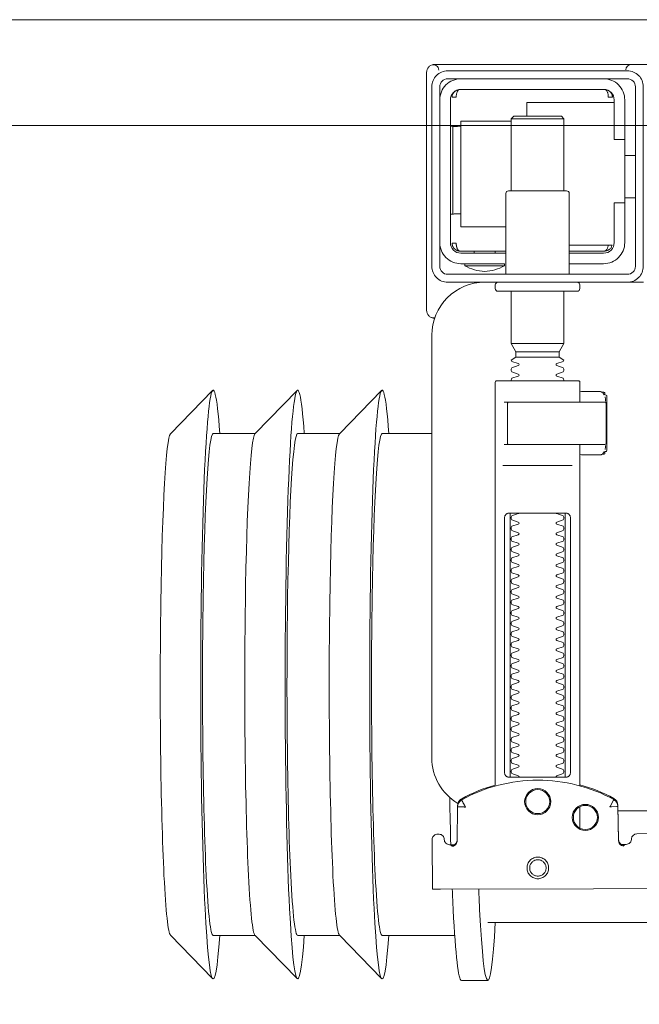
# Model space of a CAD drawing. Header units: millimetres. Extents: x 23192 to 177760, y -399809 to -79279.
# Tile 286 of 656: x 59548 to 59560, y -194577 to -194558. Entities that reach past the tile are written whole.
import ezdxf

# ---------------------------------------------------------------- set-up
doc = ezdxf.new("R2010")
doc.units = ezdxf.units.MM
doc.layers.get('0').update_dxf_attribs({"lineweight": 0})
doc.layers.add('!! 2 ZABUDOWA GK-MDF', color=54, linetype='Continuous', lineweight=13)
doc.layers.add('!!_@ wypos sanit nd', color=7, linetype='Continuous', lineweight=0, plot=False)

# ---------------------------------------------------------------- blocks, each defined once
blk = doc.blocks.new('A$Cff2eaf8b')
for points in [[(-0.24945, 0.09108), (-0.24147, 0.09927)], [(-0.24136, 0.09113), (-0.23342, 0.09113), (-0.22548, 0.09927)], [(-0.22538, 0.09113), (-0.21743, 0.09113), (-0.2095, 0.09927)], [(-0.18941, 0.09963), (-0.19441, 0.09963)], [(-0.19567, 0.09113), (-0.20939, 0.09113)], [(-0.18941, 0.08863), (-0.04454, 0.08863), (-0.04035, 0.08853), (-0.03617, 0.08824), (-0.032, 0.08775), (-0.02786, 0.08707), (-0.02376, 0.08619), (-0.0197, 0.08513), (-0.0157, 0.08388), (-0.01176, 0.08244), (-0.00789, 0.08082), (-0.0041, 0.07902), (-0.0004, 0.07705), (0.0032, 0.0749), (0.0067, 0.0726), (0.01009, 0.07012), (0.01337, 0.0675)], [(-0.19839, 0.08237), (-0.11148, 0.08219)], [(-0.19594, 0.07411), (-0.19609, 0.07411), (-0.19639, 0.07411), (-0.19593, 0.07402), (-0.19578, 0.07396), (-0.19564, 0.07387), (-0.19551, 0.07376), (-0.1954, 0.07363), (-0.19532, 0.07349), (-0.19526, 0.07333), (-0.19523, 0.07317)], [(-0.16479, 0.06647), (-0.16466, 0.07302), (-0.16465, 0.07318), (-0.16461, 0.07333), (-0.16454, 0.07348), (-0.16445, 0.07361), (-0.16435, 0.07373), (-0.16422, 0.07383), (-0.16409, 0.07391), (-0.16394, 0.07396), (-0.16349, 0.07404), (-0.1638, 0.07405), (-0.16395, 0.07405)], [(-0.172, 0.07079), (-0.172, 0.06674)], [(0.16493, 0.0675), (-0.16477, 0.0675)], [(-0.172, 0.06279), (-0.172, -0.00182)], [(-0.1852, 0.06018), (-0.1852, 0.01218)], [(-0.1748, 0.01218), (-0.1748, 0.06018)], [(-0.17342, 0.00218), (-0.18659, 0.00218)], [(-0.172, 0.00012), (-0.17167, 0.00018), (-0.1682, 0.00018), (-0.1681, 0.00018), (-0.16799, 0.00016), (-0.16789, 0.00007), (-0.16779, 0.00006), (-0.16762, 0.00005), (-0.16752, 0.00005), (-0.16741, 0.00003), (-0.1673, -0.00004), (-0.16725, -0.00018), (-0.16725, -0.00044), (-0.16711, -0.00046), (-0.16701, -0.0005), (-0.16693, -0.00056), (-0.16688, -0.0007), (-0.16688, -0.01094), (-0.16692, -0.01107), (-0.16701, -0.01115), (-0.16725, -0.0112), (-0.16725, -0.01147), (-0.16728, -0.01157), (-0.16735, -0.01164), (-0.16746, -0.01168), (-0.16762, -0.01169), (-0.16775, -0.0117), (-0.16789, -0.01172), (-0.16797, -0.01179), (-0.16807, -0.01182), (-0.1682, -0.01182), (-0.17167, -0.01182), (-0.172, -0.01177)], [(-0.16829, 0.00017), (-0.16772, 0.00003), (-0.16738, -0.00042)], [(-0.18633, -0.00182), (-0.17526, -0.00182), (-0.17367, -0.00182)], [(-0.16723, -0.00083), (-0.16714, -0.00136), (-0.16713, -0.00163)], [(-0.24945, -0.00383), (-0.24147, -0.01202)], [(-0.24136, -0.00387), (-0.23342, -0.00387), (-0.22548, -0.01202)], [(-0.22538, -0.00387), (-0.21743, -0.00387), (-0.2095, -0.01202)], [(-0.2, -0.00387), (-0.20939, -0.00387)], [(-0.18633, -0.00982), (-0.18551, -0.00982), (-0.18567, -0.00972), (-0.1857, -0.00962)], [(-0.16713, -0.01002), (-0.16714, -0.01028), (-0.16723, -0.01081)], [(-0.16738, -0.01122), (-0.16772, -0.01167), (-0.16829, -0.01182)], [(-0.1841, -0.0183), (-0.1759, -0.0183)], [(-0.1759, -0.01936), (-0.1841, -0.01936)], [(-0.175, -0.02092), (-0.185, -0.02092)], [(-0.20001, -0.0258), (-0.19988, -0.02576), (-0.19976, -0.02573), (-0.19963, -0.02571), (-0.19948, -0.02571)], [(-0.20099, -0.02721), (-0.20099, -0.0722)], [(-0.19478, -0.0384), (-0.186, -0.0384)], [(-0.192, -0.038), (-0.192, -0.0384)], [(-0.188, -0.038), (-0.188, -0.0384)], [(-0.16664, -0.0395), (-0.16666, -0.03934), (-0.16669, -0.03923), (-0.16672, -0.03912), (-0.16675, -0.03902), (-0.16679, -0.03892), (-0.16684, -0.03881), (-0.16689, -0.03872), (-0.16695, -0.03863), (-0.16702, -0.03855), (-0.1671, -0.03848), (-0.16718, -0.03843), (-0.16729, -0.0384), (-0.16718, -0.03841), (-0.16708, -0.03842), (-0.16696, -0.03845), (-0.16686, -0.03848), (-0.16677, -0.03851), (-0.16666, -0.03856), (-0.16657, -0.03861), (-0.16646, -0.03868), (-0.16636, -0.03876), (-0.16627, -0.03884), (-0.16618, -0.03894), (-0.1661, -0.03904), (-0.16603, -0.03915), (-0.16598, -0.03926), (-0.16593, -0.03938), (-0.16589, -0.0395), (-0.174, -0.0395)], [(-0.174, -0.0384), (-0.16722, -0.0384)], [(-0.185, -0.063), (-0.1945, -0.063), (-0.1945, -0.043), (-0.186, -0.043)], [(-0.19591, -0.04539), (-0.19602, -0.04539), (-0.19616, -0.04539), (-0.19632, -0.04539), (-0.1965, -0.04539)], [(-0.185, -0.0498), (-0.185, -0.06342), (-0.1845, -0.06392), (-0.1755, -0.06392), (-0.175, -0.06342), (-0.175, -0.0498)], [(-0.1615, -0.0485), (-0.1635, -0.0485)], [(-0.1615, -0.0565), (-0.1635, -0.0565)], [(-0.1965, -0.06201), (-0.19632, -0.06201), (-0.19616, -0.06201), (-0.19602, -0.06201), (-0.19591, -0.06201)], [(-0.175, -0.06342), (-0.185, -0.06342)], [(-0.182, -0.06392), (-0.182, -0.0665), (-0.1655, -0.0665)], [(-0.16636, -0.06865), (-0.16625, -0.06854), (-0.16619, -0.06847), (-0.16612, -0.06839), (-0.16606, -0.0683), (-0.16601, -0.0682), (-0.16596, -0.06811), (-0.16592, -0.06801), (-0.16589, -0.0679), (-0.16586, -0.0678), (-0.16584, -0.06769), (-0.16583, -0.06759), (-0.16583, -0.06749), (-0.16593, -0.0675), (-0.16607, -0.0675), (-0.1663, -0.0675), (-0.16641, -0.0675), (-0.16651, -0.0675), (-0.16661, -0.0675), (-0.16661, -0.0676), (-0.16662, -0.0677), (-0.16663, -0.0678), (-0.16664, -0.0679), (-0.16665, -0.068), (-0.16667, -0.06811), (-0.1667, -0.06821), (-0.16673, -0.06831), (-0.16676, -0.06841), (-0.1668, -0.06852), (-0.16685, -0.06862), (-0.1669, -0.06871), (-0.16697, -0.0688), (-0.16704, -0.06887), (-0.16712, -0.06893), (-0.16725, -0.069), (-0.19475, -0.069), (-0.19493, -0.0689), (-0.19501, -0.06882), (-0.19508, -0.06874), (-0.19513, -0.06865), (-0.19518, -0.06855), (-0.19522, -0.06846), (-0.19526, -0.06835), (-0.19529, -0.06825), (-0.19532, -0.06813), (-0.19534, -0.06803), (-0.19536, -0.06793), (-0.19537, -0.06783), (-0.19538, -0.06772), (-0.19539, -0.0676), (-0.19539, -0.0675), (-0.19617, -0.06751), (-0.19616, -0.06762), (-0.19615, -0.06772), (-0.19613, -0.06783), (-0.19611, -0.06793), (-0.19607, -0.06803), (-0.19603, -0.06813), (-0.19598, -0.06823), (-0.19593, -0.06832), (-0.19586, -0.06841), (-0.19579, -0.06849), (-0.19572, -0.06857), (-0.19563, -0.06865)]]:
    blk.add_lwpolyline(points)
for points in [[(-0.19989, 0.08236), (-0.19995, 0.07336, 0.009369), (-0.19994, 0.07293), (-0.19992, 0.07276), (-0.19986, 0.07259), (-0.19979, 0.07243), (-0.19968, 0.07229), (-0.19955, 0.07217), (-0.19941, 0.07208), (-0.19924, 0.07201), (-0.19908, 0.07197), (-0.19895, 0.07196), (-0.1988, 0.07196)], [(-0.16413, 0.07389), (-0.16324, 0.07389), (-0.16303, 0.07386), (-0.16283, 0.0738), (-0.16264, 0.07369), (-0.16249, 0.07354), (-0.16237, 0.07337), (-0.16228, 0.07317), (-0.16225, 0.07297, 0.002299), (-0.16224, 0.07285, 0.40455), (-0.16124, 0.07188), (-0.11145, 0.07178)], [(-0.19576, 0.07395), (-0.19665, 0.07395, 0.282591), (-0.19754, 0.0734), (-0.19758, 0.07331), (-0.19761, 0.0732), (-0.19763, 0.07311), (-0.19764, 0.07296, -0.415352), (-0.19865, 0.07196)], [(-0.19623, 0.07426), (-0.19588, 0.0742), (-0.19555, 0.07399), (-0.19533, 0.07367), (-0.19523, 0.07332), (-0.19513, 0.06676), (-0.19513, 0.0667, 0.265347), (-0.19435, 0.06544, 0.125711), (-0.17997, 0.06173, 0.125711), (-0.16558, 0.06538, 0.26954), (-0.1648, 0.06667), (-0.16467, 0.07322), (-0.16464, 0.07344), (-0.16456, 0.07365), (-0.16444, 0.07383), (-0.16428, 0.07399), (-0.1641, 0.0741), (-0.16389, 0.07417), (-0.16368, 0.0742)], [(-0.15993, -0.0325), (-0.17249, -0.0325, 0.405519), (-0.172, -0.032), (-0.172, -0.0313, 0.414214), (-0.1725, -0.0308), (-0.1875, -0.0308, 0.414214), (-0.188, -0.0313), (-0.188, -0.032, 0.405519), (-0.18751, -0.0325), (-0.19, -0.0325, -0.414214), (-0.2, -0.0225), (-0.2, 0.0575, -0.266001), (-0.19506, 0.06612)], [(-0.19513, 0.06651), (-0.19511, 0.06632), (-0.19509, 0.06622), (-0.19506, 0.06612), (-0.19503, 0.06602), (-0.19498, 0.06592), (-0.19493, 0.06582), (-0.19488, 0.06573), (-0.19482, 0.06564), (-0.19475, 0.06556), (-0.19468, 0.06548), (-0.1946, 0.06541), (-0.19452, 0.06535), (-0.19443, 0.06529), (-0.19434, 0.06524), (-0.19358, 0.06483), (-0.19281, 0.06445), (-0.19203, 0.0641), (-0.19125, 0.06376), (-0.19045, 0.06345), (-0.18964, 0.06316), (-0.18882, 0.06289), (-0.188, 0.06265), (-0.188, -0.01362, 0.414214), (-0.1878, -0.01382), (-0.17545, -0.01382), (-0.1722, -0.01382, 0.414214), (-0.172, -0.01362), (-0.172, -0.00982)], [(-0.172, 0.0626), (-0.17117, 0.06284), (-0.17034, 0.0631), (-0.16952, 0.06339), (-0.16872, 0.0637), (-0.16792, 0.06404), (-0.16713, 0.06439), (-0.16635, 0.06477), (-0.16558, 0.06518), (-0.16557, 0.06518, 0.269546), (-0.16479, 0.06647)], [(-0.18353, 0.01118, 0.182836), (-0.18364, 0.01127), (-0.18485, 0.01168, 0.050055), (-0.185, 0.01194), (-0.185, 0.01222, 0.050055), (-0.18485, 0.01248), (-0.18364, 0.01289, 0.719897), (-0.18364, 0.01327), (-0.18485, 0.01368, 0.050055), (-0.185, 0.01394), (-0.185, 0.01422, 0.050055), (-0.18485, 0.01448), (-0.18364, 0.01489, 0.719897), (-0.18364, 0.01527), (-0.18485, 0.01568, 0.050055), (-0.185, 0.01594), (-0.185, 0.01622, 0.050055), (-0.18485, 0.01648), (-0.18364, 0.01689, 0.719897), (-0.18364, 0.01727), (-0.18485, 0.01768, 0.050055), (-0.185, 0.01794), (-0.185, 0.01822, 0.050055), (-0.18485, 0.01848), (-0.18364, 0.01889, 0.719897), (-0.18364, 0.01927), (-0.18485, 0.01968, 0.050055), (-0.185, 0.01994), (-0.185, 0.02022, 0.050055), (-0.18485, 0.02048), (-0.18364, 0.02089, 0.719897), (-0.18364, 0.02127), (-0.18485, 0.02168, 0.050055), (-0.185, 0.02194), (-0.185, 0.02222, 0.050055), (-0.18485, 0.02248), (-0.18364, 0.02289, 0.719897), (-0.18364, 0.02327), (-0.18485, 0.02368, 0.050055), (-0.185, 0.02394), (-0.185, 0.02422, 0.050055), (-0.18485, 0.02448), (-0.18364, 0.02489, 0.719897), (-0.18364, 0.02527), (-0.18485, 0.02568, 0.050055), (-0.185, 0.02594), (-0.185, 0.02622, 0.050055), (-0.18485, 0.02648), (-0.18364, 0.02689, 0.719897), (-0.18364, 0.02727), (-0.18485, 0.02768, 0.050055), (-0.185, 0.02794), (-0.185, 0.02822, 0.050055), (-0.18485, 0.02848), (-0.18364, 0.02889, 0.719897), (-0.18364, 0.02927), (-0.18485, 0.02968, 0.050055), (-0.185, 0.02994), (-0.185, 0.03022, 0.050055), (-0.18485, 0.03048), (-0.18364, 0.03089, 0.719897), (-0.18364, 0.03127), (-0.18485, 0.03168, 0.050055), (-0.185, 0.03194), (-0.185, 0.03222, 0.050055), (-0.18485, 0.03248), (-0.18364, 0.03289, 0.719897), (-0.18364, 0.03327), (-0.18485, 0.03368, 0.050055), (-0.185, 0.03394), (-0.185, 0.03422, 0.050055), (-0.18485, 0.03448), (-0.18364, 0.03489, 0.719897), (-0.18364, 0.03527), (-0.18485, 0.03568, 0.050055), (-0.185, 0.03594), (-0.185, 0.03622, 0.050055), (-0.18485, 0.03648), (-0.18364, 0.03689, 0.719897), (-0.18364, 0.03727), (-0.18485, 0.03768, 0.050055), (-0.185, 0.03794), (-0.185, 0.03822, 0.050055), (-0.18485, 0.03848), (-0.18364, 0.03889, 0.719897), (-0.18364, 0.03927), (-0.18485, 0.03968, 0.050055), (-0.185, 0.03994), (-0.185, 0.04022, 0.050055), (-0.18485, 0.04048), (-0.18364, 0.04089, 0.719897), (-0.18364, 0.04127), (-0.18485, 0.04168, 0.050055), (-0.185, 0.04194), (-0.185, 0.04222, 0.050055), (-0.18485, 0.04248), (-0.18364, 0.04289, 0.719897), (-0.18364, 0.04327), (-0.18485, 0.04368, 0.050055), (-0.185, 0.04394), (-0.185, 0.04422, 0.050055), (-0.18485, 0.04448), (-0.18364, 0.04489, 0.719897), (-0.18364, 0.04527), (-0.18485, 0.04568, 0.050055), (-0.185, 0.04594), (-0.185, 0.04622, 0.050055), (-0.18485, 0.04648), (-0.18364, 0.04689, 0.719897), (-0.18364, 0.04727), (-0.18485, 0.04768, 0.050055), (-0.185, 0.04794), (-0.185, 0.04822, 0.050055), (-0.18485, 0.04848), (-0.18364, 0.04889, 0.719897), (-0.18364, 0.04927), (-0.18485, 0.04968, 0.050055), (-0.185, 0.04994), (-0.185, 0.05022, 0.050055), (-0.18485, 0.05048), (-0.18364, 0.05089, 0.719897), (-0.18364, 0.05127), (-0.18485, 0.05168, 0.050055), (-0.185, 0.05194), (-0.185, 0.05222, 0.050055), (-0.18485, 0.05248), (-0.18364, 0.05289, 0.719897), (-0.18364, 0.05327), (-0.18485, 0.05368, 0.050055), (-0.185, 0.05394), (-0.185, 0.05422, 0.050055), (-0.18485, 0.05448), (-0.18364, 0.05489, 0.719897), (-0.18364, 0.05527), (-0.18485, 0.05568, 0.050055), (-0.185, 0.05594), (-0.185, 0.05622, 0.050055), (-0.18485, 0.05648), (-0.18364, 0.05689, 0.719897), (-0.18364, 0.05727), (-0.18485, 0.05768, 0.050055), (-0.185, 0.05794), (-0.185, 0.05822, 0.050055), (-0.18485, 0.05848), (-0.18364, 0.05889, 0.719897), (-0.18364, 0.05927), (-0.18485, 0.05968, 0.050055), (-0.185, 0.05994), (-0.185, 0.06022, 0.050055), (-0.18485, 0.06048), (-0.18364, 0.06089, 0.474594), (-0.18353, 0.06118)], [(-0.17647, 0.06118, 0.474594), (-0.17636, 0.06089), (-0.17515, 0.06048, 0.050055), (-0.175, 0.06022), (-0.175, 0.05994, 0.050055), (-0.17515, 0.05968), (-0.17636, 0.05927, 0.719897), (-0.17636, 0.05889), (-0.17515, 0.05848, 0.050055), (-0.175, 0.05822), (-0.175, 0.05794, 0.050055), (-0.17515, 0.05768), (-0.17636, 0.05727, 0.719897), (-0.17636, 0.05689), (-0.17515, 0.05648, 0.050055), (-0.175, 0.05622), (-0.175, 0.05594, 0.050055), (-0.17515, 0.05568), (-0.17636, 0.05527, 0.719897), (-0.17636, 0.05489), (-0.17515, 0.05448, 0.050055), (-0.175, 0.05422), (-0.175, 0.05394, 0.050055), (-0.17515, 0.05368), (-0.17636, 0.05327, 0.719897), (-0.17636, 0.05289), (-0.17515, 0.05248, 0.050055), (-0.175, 0.05222), (-0.175, 0.05194, 0.050055), (-0.17515, 0.05168), (-0.17636, 0.05127, 0.719897), (-0.17636, 0.05089), (-0.17515, 0.05048, 0.050055), (-0.175, 0.05022), (-0.175, 0.04994, 0.050055), (-0.17515, 0.04968), (-0.17636, 0.04927, 0.719897), (-0.17636, 0.04889), (-0.17515, 0.04848, 0.050055), (-0.175, 0.04822), (-0.175, 0.04794, 0.050055), (-0.17515, 0.04768), (-0.17636, 0.04727, 0.719897), (-0.17636, 0.04689), (-0.17515, 0.04648, 0.050055), (-0.175, 0.04622), (-0.175, 0.04594, 0.050055), (-0.17515, 0.04568), (-0.17636, 0.04527, 0.719897), (-0.17636, 0.04489), (-0.17515, 0.04448, 0.050055), (-0.175, 0.04422), (-0.175, 0.04394, 0.050055), (-0.17515, 0.04368), (-0.17636, 0.04327, 0.719897), (-0.17636, 0.04289), (-0.17515, 0.04248, 0.050055), (-0.175, 0.04222), (-0.175, 0.04194, 0.050055), (-0.17515, 0.04168), (-0.17636, 0.04127, 0.719897), (-0.17636, 0.04089), (-0.17515, 0.04048, 0.050055), (-0.175, 0.04022), (-0.175, 0.03994, 0.050055), (-0.17515, 0.03968), (-0.17636, 0.03927, 0.719897), (-0.17636, 0.03889), (-0.17515, 0.03848, 0.050055), (-0.175, 0.03822), (-0.175, 0.03794, 0.050055), (-0.17515, 0.03768), (-0.17636, 0.03727, 0.719897), (-0.17636, 0.03689), (-0.17515, 0.03648, 0.050055), (-0.175, 0.03622), (-0.175, 0.03594, 0.050055), (-0.17515, 0.03568), (-0.17636, 0.03527, 0.719897), (-0.17636, 0.03489), (-0.17515, 0.03448, 0.050055), (-0.175, 0.03422), (-0.175, 0.03394, 0.050055), (-0.17515, 0.03368), (-0.17636, 0.03327, 0.719897), (-0.17636, 0.03289), (-0.17515, 0.03248, 0.050055), (-0.175, 0.03222), (-0.175, 0.03194, 0.050055), (-0.17515, 0.03168), (-0.17636, 0.03127, 0.719897), (-0.17636, 0.03089), (-0.17515, 0.03048, 0.050055), (-0.175, 0.03022), (-0.175, 0.02994, 0.050055), (-0.17515, 0.02968), (-0.17636, 0.02927, 0.719897), (-0.17636, 0.02889), (-0.17515, 0.02848, 0.050055), (-0.175, 0.02822), (-0.175, 0.02794, 0.050055), (-0.17515, 0.02768), (-0.17636, 0.02727, 0.719897), (-0.17636, 0.02689), (-0.17515, 0.02648, 0.050055), (-0.175, 0.02622), (-0.175, 0.02594, 0.050055), (-0.17515, 0.02568), (-0.17636, 0.02527, 0.719897), (-0.17636, 0.02489), (-0.17515, 0.02448, 0.050055), (-0.175, 0.02422), (-0.175, 0.02394, 0.050055), (-0.17515, 0.02368), (-0.17636, 0.02327, 0.719897), (-0.17636, 0.02289), (-0.17515, 0.02248, 0.050055), (-0.175, 0.02222), (-0.175, 0.02194, 0.050055), (-0.17515, 0.02168), (-0.17636, 0.02127, 0.719897), (-0.17636, 0.02089), (-0.17515, 0.02048, 0.050055), (-0.175, 0.02022), (-0.175, 0.01994, 0.050055), (-0.17515, 0.01968), (-0.17636, 0.01927, 0.719897), (-0.17636, 0.01889), (-0.17515, 0.01848, 0.050055), (-0.175, 0.01822), (-0.175, 0.01794, 0.050055), (-0.17515, 0.01768), (-0.17636, 0.01727, 0.719897), (-0.17636, 0.01689), (-0.17515, 0.01648, 0.050055), (-0.175, 0.01622), (-0.175, 0.01594, 0.050055), (-0.17515, 0.01568), (-0.17636, 0.01527, 0.719897), (-0.17636, 0.01489), (-0.17515, 0.01448, 0.050055), (-0.175, 0.01422), (-0.175, 0.01394, 0.050055), (-0.17515, 0.01368), (-0.17636, 0.01327, 0.719897), (-0.17636, 0.01289), (-0.17515, 0.01248, 0.050055), (-0.175, 0.01222), (-0.175, 0.01194, 0.050055), (-0.17515, 0.01168), (-0.17636, 0.01127, 0.182836), (-0.17647, 0.01118)], [(-0.1857, -0.00202), (-0.1857, -0.00962), (-0.1857, -0.00202), (-0.18567, -0.00192), (-0.18559, -0.00184), (-0.17696, -0.00182), (-0.16725, -0.00182, -0.414214), (-0.16705, -0.00202), (-0.16705, -0.00962, -0.414214), (-0.16725, -0.00982), (-0.18543, -0.00982), (-0.18553, -0.00978), (-0.1856, -0.00962)], [(-0.185, -0.01382), (-0.185, -0.01406, -0.050055), (-0.18485, -0.01432), (-0.18364, -0.01473, -0.719897), (-0.18364, -0.01511), (-0.18485, -0.01552, -0.050055), (-0.185, -0.01578), (-0.185, -0.01606, -0.050055), (-0.18485, -0.01632), (-0.18364, -0.01673, -0.719897), (-0.18364, -0.01711), (-0.18485, -0.01752, -0.050055), (-0.185, -0.01778), (-0.1841, -0.0183), (-0.1841, -0.01936), (-0.185, -0.02092), (-0.185, -0.0308)], [(-0.175, -0.01382), (-0.175, -0.01406, 0.050055), (-0.17515, -0.01432), (-0.17636, -0.01473, 0.719897), (-0.17636, -0.01511), (-0.17515, -0.01552, 0.050055), (-0.175, -0.01578), (-0.175, -0.01606, 0.050055), (-0.17515, -0.01632), (-0.17636, -0.01673, 0.719897), (-0.17636, -0.01711), (-0.17515, -0.01752, 0.050055), (-0.175, -0.01778), (-0.1759, -0.0183), (-0.1759, -0.01936), (-0.175, -0.02092), (-0.175, -0.0308)], [(-0.20011, -0.02584, 0.091301), (-0.20056, -0.02614, 0.198909), (-0.20099, -0.02721)], [(-0.19945, -0.02578, 0.170835), (-0.20011, -0.02584)], [(-0.18625, -0.03562, 0.119096), (-0.19, -0.03454, 0.119096), (-0.19375, -0.03562)], [(-0.186, -0.034), (-0.186, -0.0493, 0.414214), (-0.1855, -0.0498), (-0.1745, -0.0498, 0.414214), (-0.174, -0.0493), (-0.174, -0.034)], [(-0.1985, -0.04, -0.414214), (-0.1945, -0.036), (-0.18625, -0.036), (-0.18625, -0.03562), (-0.19375, -0.03562), (-0.19375, -0.036)], [(-0.174, -0.036), (-0.1675, -0.036, -0.414214), (-0.1635, -0.04), (-0.16353, -0.0395)], [(-0.186, -0.038), (-0.1945, -0.038, 0.414214), (-0.1965, -0.04), (-0.1965, -0.067, 0.414214), (-0.1945, -0.069), (-0.1675, -0.069, 0.414214), (-0.1655, -0.067), (-0.1655, -0.0595), (-0.1635, -0.0595), (-0.1635, -0.04)], [(-0.1635, -0.0475), (-0.1655, -0.0475), (-0.1655, -0.04, 0.414214), (-0.1675, -0.038), (-0.174, -0.038)], [(-0.1945, -0.06193), (-0.19515, -0.06194), (-0.19542, -0.06194), (-0.1956, -0.06194), (-0.19567, -0.06194, 0.116465), (-0.19589, -0.062), (-0.19601, -0.06205), (-0.19601, -0.04535), (-0.19589, -0.0454, 0.116465), (-0.19567, -0.04546), (-0.19542, -0.04546), (-0.19515, -0.04546), (-0.1945, -0.04547)], [(-0.1675, -0.071, 0.414214), (-0.1635, -0.067), (-0.1635, -0.0595)], [(-0.1985, -0.067, 0.414214), (-0.1945, -0.071)], [(-0.20099, -0.0722, 0.198909), (-0.20056, -0.07326, 0.091301), (-0.20011, -0.07356)], [(-0.16237, -0.07369), (-0.1625, -0.07369), (-0.16269, -0.07369), (-0.16294, -0.07369), (-0.16323, -0.07369), (-0.16357, -0.07369), (-0.16393, -0.07369), (-0.16428, -0.07369), (-0.19771, -0.07369), (-0.19841, -0.07369), (-0.19903, -0.07369), (-0.19948, -0.07369), (-0.19961, -0.07369), (-0.19973, -0.07367), (-0.19984, -0.07365), (-0.20003, -0.07359, 0.517033), (-0.1987, -0.07266)], [(-0.1633, -0.0727, 0.412536), (-0.1623, -0.0737), (-0.11251, -0.0737), (-0.11222, -0.07367), (-0.11194, -0.07358), (-0.11168, -0.07345), (-0.11145, -0.07326), (-0.11126, -0.07304), (-0.11112, -0.07278), (-0.11104, -0.0725)]]:
    blk.add_lwpolyline(points, format="xyb")
for points in [[(-0.17994, 0.08038), (-0.17974, 0.08037), (-0.17954, 0.08034), (-0.17935, 0.08029), (-0.17916, 0.08022), (-0.17897, 0.08013), (-0.1788, 0.08003), (-0.17864, 0.07991), (-0.17849, 0.07978), (-0.17836, 0.07963), (-0.17824, 0.07947), (-0.17814, 0.07929), (-0.17805, 0.07911), (-0.17798, 0.07892), (-0.17793, 0.07873), (-0.17791, 0.07853), (-0.1779, 0.07833), (-0.17791, 0.07813), (-0.17794, 0.07793), (-0.17799, 0.07773), (-0.17805, 0.07754), (-0.17814, 0.07736), (-0.17824, 0.07719), (-0.17836, 0.07703), (-0.1785, 0.07688), (-0.17865, 0.07675), (-0.17881, 0.07663), (-0.17898, 0.07652), (-0.17916, 0.07644), (-0.17935, 0.07637), (-0.17955, 0.07632), (-0.17975, 0.07629), (-0.17995, 0.07628), (-0.18015, 0.07629), (-0.18035, 0.07632), (-0.18054, 0.07637), (-0.18073, 0.07644), (-0.18091, 0.07653), (-0.18109, 0.07663), (-0.18125, 0.07675), (-0.18139, 0.07689), (-0.18153, 0.07704), (-0.18165, 0.0772), (-0.18175, 0.07737), (-0.18184, 0.07755), (-0.1819, 0.07774), (-0.18195, 0.07794), (-0.18198, 0.07813), (-0.18199, 0.07834), (-0.18198, 0.07854), (-0.18195, 0.07873), (-0.1819, 0.07893), (-0.18183, 0.07912), (-0.18175, 0.0793), (-0.18164, 0.07947), (-0.18152, 0.07963), (-0.18139, 0.07978), (-0.18124, 0.07992), (-0.18108, 0.08004), (-0.18091, 0.08014), (-0.18072, 0.08022), (-0.18053, 0.08029), (-0.18034, 0.08034), (-0.18014, 0.08037)], [(-0.17994, 0.07987), (-0.17979, 0.07987), (-0.17964, 0.07984), (-0.17949, 0.07981), (-0.17935, 0.07976), (-0.17921, 0.07969), (-0.17908, 0.07961), (-0.17896, 0.07952), (-0.17885, 0.07942), (-0.17874, 0.07931), (-0.17865, 0.07918), (-0.17858, 0.07905), (-0.17851, 0.07892), (-0.17846, 0.07877), (-0.17842, 0.07862), (-0.1784, 0.07847), (-0.17839, 0.07832), (-0.1784, 0.07817), (-0.17842, 0.07802), (-0.17846, 0.07787), (-0.17851, 0.07773), (-0.17858, 0.07759), (-0.17866, 0.07746), (-0.17875, 0.07734), (-0.17885, 0.07723), (-0.17896, 0.07712), (-0.17909, 0.07703), (-0.17922, 0.07696), (-0.17935, 0.07689), (-0.1795, 0.07684), (-0.17964, 0.0768), (-0.1798, 0.07678), (-0.17995, 0.07677), (-0.1801, 0.07678), (-0.18025, 0.07681), (-0.1804, 0.07684), (-0.18054, 0.07689), (-0.18068, 0.07696), (-0.18081, 0.07704), (-0.18093, 0.07713), (-0.18104, 0.07723), (-0.18114, 0.07734), (-0.18123, 0.07747), (-0.18131, 0.0776), (-0.18138, 0.07773), (-0.18143, 0.07788), (-0.18146, 0.07803), (-0.18149, 0.07818), (-0.18149, 0.07833), (-0.18149, 0.07848), (-0.18146, 0.07863), (-0.18143, 0.07878), (-0.18137, 0.07892), (-0.18131, 0.07906), (-0.18123, 0.07919), (-0.18114, 0.07931), (-0.18104, 0.07942), (-0.18092, 0.07952), (-0.1808, 0.07962), (-0.18067, 0.07969), (-0.18053, 0.07976), (-0.18039, 0.07981), (-0.18024, 0.07985), (-0.18009, 0.07987)], [(-0.17471, 0.06118), (-0.17462, 0.06118), (-0.17454, 0.06117), (-0.17445, 0.06115), (-0.17437, 0.06113), (-0.17428, 0.06109), (-0.1742, 0.06105), (-0.17413, 0.061), (-0.17406, 0.06095), (-0.174, 0.06088), (-0.17394, 0.06081), (-0.17389, 0.06072), (-0.17384, 0.06062), (-0.17381, 0.06052), (-0.17378, 0.06041), (-0.17376, 0.06029), (-0.17376, 0.06018), (-0.17376, 0.01218), (-0.17376, 0.01206), (-0.17378, 0.01195), (-0.17381, 0.01184), (-0.17384, 0.01173), (-0.17389, 0.01164), (-0.17394, 0.01155), (-0.174, 0.01148), (-0.17406, 0.01141), (-0.17413, 0.01135), (-0.1742, 0.01131), (-0.17428, 0.01126), (-0.17437, 0.01123), (-0.17445, 0.01121), (-0.17454, 0.01119), (-0.17462, 0.01118), (-0.17471, 0.01118), (-0.18529, 0.01118), (-0.18538, 0.01118), (-0.18547, 0.01119), (-0.18555, 0.01121), (-0.18564, 0.01123), (-0.18572, 0.01126), (-0.1858, 0.01131), (-0.18587, 0.01135), (-0.18594, 0.01141), (-0.18601, 0.01148), (-0.18606, 0.01155), (-0.18612, 0.01164), (-0.18616, 0.01173), (-0.1862, 0.01184), (-0.18623, 0.01195), (-0.18624, 0.01206), (-0.18625, 0.01218), (-0.18625, 0.06018), (-0.18624, 0.06029), (-0.18623, 0.06041), (-0.1862, 0.06052), (-0.18616, 0.06062), (-0.18612, 0.06072), (-0.18606, 0.06081), (-0.18601, 0.06088), (-0.18594, 0.06095), (-0.18587, 0.061), (-0.1858, 0.06105), (-0.18572, 0.06109), (-0.18564, 0.06113), (-0.18555, 0.06115), (-0.18547, 0.06117), (-0.18538, 0.06118), (-0.18529, 0.06118)], [(-0.19467, -0.0384), (-0.19467, -0.0384), (-0.19467, -0.0384), (-0.19466, -0.0384), (-0.19466, -0.0384), (-0.19466, -0.0384), (-0.19466, -0.0384), (-0.19466, -0.0384), (-0.19466, -0.0384), (-0.19466, -0.0384), (-0.19466, -0.0384), (-0.19466, -0.0384), (-0.19466, -0.0384), (-0.19466, -0.0384), (-0.19466, -0.0384), (-0.19467, -0.0384), (-0.19467, -0.0384), (-0.19467, -0.0384), (-0.19467, -0.0384), (-0.19467, -0.0384), (-0.19468, -0.0384), (-0.19468, -0.0384), (-0.19468, -0.0384), (-0.19469, -0.0384), (-0.1947, -0.0384), (-0.19471, -0.0384), (-0.19471, -0.0384), (-0.19471, -0.0384), (-0.19471, -0.0384), (-0.19472, -0.0384), (-0.19472, -0.0384), (-0.19472, -0.0384), (-0.19472, -0.03841), (-0.19473, -0.03841), (-0.19473, -0.03841), (-0.19473, -0.03841), (-0.19473, -0.03841), (-0.19473, -0.03841), (-0.19474, -0.03841), (-0.19474, -0.03841), (-0.19474, -0.03841), (-0.19474, -0.03841), (-0.19474, -0.03841), (-0.19474, -0.03841), (-0.19475, -0.03841), (-0.19475, -0.03841), (-0.19475, -0.03841), (-0.19475, -0.03841), (-0.19476, -0.03841), (-0.19476, -0.03841), (-0.19476, -0.03841), (-0.19476, -0.03841), (-0.19477, -0.03842), (-0.19477, -0.03842), (-0.19477, -0.03842), (-0.19478, -0.03842), (-0.19479, -0.03842), (-0.19479, -0.03842), (-0.1948, -0.03843), (-0.19481, -0.03843), (-0.19481, -0.03843), (-0.19482, -0.03844), (-0.19483, -0.03844), (-0.19484, -0.03844), (-0.19484, -0.03845), (-0.19485, -0.03845), (-0.19486, -0.03845), (-0.19486, -0.03846), (-0.19487, -0.03846), (-0.19488, -0.03847), (-0.19489, -0.03847), (-0.19489, -0.03848), (-0.1949, -0.03848), (-0.19491, -0.03849), (-0.19491, -0.03849), (-0.19492, -0.0385), (-0.19493, -0.0385), (-0.19493, -0.03851), (-0.19494, -0.03851), (-0.19495, -0.03852), (-0.19495, -0.03852), (-0.19496, -0.03853), (-0.19497, -0.03854), (-0.19497, -0.03854), (-0.19498, -0.03855), (-0.19499, -0.03856), (-0.19499, -0.03856), (-0.195, -0.03857), (-0.19501, -0.03858), (-0.19501, -0.03859), (-0.19502, -0.03859), (-0.19503, -0.0386), (-0.19503, -0.03861), (-0.19504, -0.03862), (-0.19505, -0.03862), (-0.19505, -0.03863), (-0.19506, -0.03864), (-0.19507, -0.03865), (-0.19507, -0.03866), (-0.19508, -0.03867), (-0.19508, -0.03868), (-0.19509, -0.03869), (-0.1951, -0.03869), (-0.1951, -0.0387), (-0.19511, -0.03871), (-0.19511, -0.03872), (-0.19512, -0.03873), (-0.19512, -0.03874), (-0.19513, -0.03875), (-0.19514, -0.03876), (-0.19514, -0.03877), (-0.19515, -0.03878), (-0.19515, -0.03879), (-0.19516, -0.0388), (-0.19516, -0.03881), (-0.19517, -0.03882), (-0.19517, -0.03884), (-0.19518, -0.03885), (-0.19518, -0.03886), (-0.19519, -0.03887), (-0.1952, -0.03888), (-0.1952, -0.03889), (-0.19521, -0.0389), (-0.19521, -0.03891), (-0.19521, -0.03893), (-0.19522, -0.03894), (-0.19522, -0.03895), (-0.19523, -0.03896), (-0.19523, -0.03897), (-0.19524, -0.03899), (-0.19524, -0.039), (-0.19525, -0.03901), (-0.19525, -0.03902), (-0.19526, -0.03905), (-0.19527, -0.03907), (-0.19528, -0.0391), (-0.19528, -0.03912), (-0.19529, -0.03915), (-0.1953, -0.03918), (-0.19531, -0.0392), (-0.19531, -0.03923), (-0.19532, -0.03926), (-0.19532, -0.03928), (-0.19533, -0.03931), (-0.19533, -0.03933), (-0.19534, -0.03936), (-0.19534, -0.03939), (-0.19535, -0.03941), (-0.19535, -0.03944), (-0.19536, -0.03947), (-0.19536, -0.03949), (-0.19536, -0.03952), (-0.19537, -0.03955), (-0.19537, -0.03957), (-0.19537, -0.0396), (-0.19537, -0.03961), (-0.19537, -0.03962), (-0.19538, -0.03963), (-0.19538, -0.03963), (-0.19538, -0.03964), (-0.19538, -0.03965), (-0.19538, -0.03965), (-0.19538, -0.03966), (-0.19538, -0.03966), (-0.19538, -0.03967), (-0.19538, -0.03967), (-0.19538, -0.03968), (-0.19538, -0.03969), (-0.19538, -0.03969), (-0.19538, -0.0397), (-0.19538, -0.0397), (-0.19538, -0.0397), (-0.19538, -0.03971), (-0.19538, -0.03971), (-0.19538, -0.03972), (-0.19538, -0.03972), (-0.19538, -0.03972), (-0.19538, -0.03973), (-0.19538, -0.03973), (-0.19538, -0.03973), (-0.19538, -0.03974), (-0.19538, -0.03974), (-0.19538, -0.03974), (-0.19538, -0.03974), (-0.19538, -0.03975), (-0.19538, -0.03975), (-0.19538, -0.03975), (-0.19538, -0.03976), (-0.19538, -0.03976), (-0.19538, -0.03977), (-0.19538, -0.03977), (-0.19539, -0.03978), (-0.19539, -0.03978), (-0.19539, -0.03979), (-0.19539, -0.03979), (-0.19539, -0.03979), (-0.19539, -0.0398), (-0.19539, -0.0398), (-0.19539, -0.03981), (-0.19539, -0.03981), (-0.19539, -0.03982), (-0.19538, -0.03982), (-0.19538, -0.03983), (-0.19538, -0.03983), (-0.19538, -0.03984), (-0.19538, -0.03984), (-0.19538, -0.03984), (-0.19538, -0.03985), (-0.19538, -0.03986), (-0.19538, -0.03986), (-0.19538, -0.03987), (-0.19538, -0.03987), (-0.19538, -0.03987), (-0.19538, -0.03988), (-0.19538, -0.03988), (-0.19538, -0.03989), (-0.19538, -0.03989), (-0.19538, -0.03989), (-0.19538, -0.03989), (-0.19538, -0.0399), (-0.19538, -0.0399), (-0.19539, -0.0399), (-0.19539, -0.0399), (-0.19539, -0.0399), (-0.19539, -0.0399), (-0.19539, -0.0399), (-0.19539, -0.03991), (-0.1954, -0.03991), (-0.1954, -0.03991), (-0.1954, -0.03991), (-0.1954, -0.03991), (-0.1954, -0.03991), (-0.19541, -0.03991), (-0.19541, -0.03991), (-0.19542, -0.03991), (-0.19542, -0.03991), (-0.19543, -0.0399), (-0.19544, -0.0399), (-0.19545, -0.0399), (-0.19545, -0.0399), (-0.19546, -0.0399), (-0.19546, -0.0399), (-0.19547, -0.0399), (-0.19547, -0.0399), (-0.19548, -0.0399), (-0.19549, -0.0399), (-0.1955, -0.0399), (-0.1955, -0.0399), (-0.19551, -0.0399), (-0.19552, -0.0399), (-0.19553, -0.0399), (-0.19554, -0.0399), (-0.19555, -0.0399), (-0.19556, -0.0399), (-0.19557, -0.0399), (-0.19558, -0.0399), (-0.19559, -0.0399), (-0.19561, -0.0399), (-0.19564, -0.0399), (-0.19566, -0.0399), (-0.19568, -0.0399), (-0.1957, -0.0399), (-0.19574, -0.0399), (-0.19576, -0.0399), (-0.19578, -0.0399), (-0.19595, -0.0399), (-0.19596, -0.0399), (-0.19598, -0.0399), (-0.19599, -0.0399), (-0.19601, -0.0399), (-0.19602, -0.0399), (-0.19603, -0.0399), (-0.19604, -0.0399), (-0.19605, -0.0399), (-0.19606, -0.0399), (-0.19607, -0.0399), (-0.19608, -0.0399), (-0.19609, -0.0399), (-0.1961, -0.0399), (-0.19611, -0.0399), (-0.19612, -0.0399), (-0.19613, -0.03989), (-0.19614, -0.03989), (-0.19614, -0.03989), (-0.19615, -0.03989), (-0.19615, -0.03989), (-0.19615, -0.03989), (-0.19615, -0.03989), (-0.19616, -0.03989), (-0.19616, -0.03989), (-0.19616, -0.03989), (-0.19616, -0.0399), (-0.19616, -0.0399), (-0.19616, -0.0399), (-0.19616, -0.0399), (-0.19616, -0.0399), (-0.19617, -0.0399), (-0.19617, -0.03991), (-0.19617, -0.03991), (-0.19617, -0.03991), (-0.19617, -0.03991), (-0.19617, -0.03991), (-0.19617, -0.03991), (-0.19617, -0.03991), (-0.19617, -0.03991), (-0.19617, -0.03991), (-0.19617, -0.03991), (-0.19617, -0.0399), (-0.19617, -0.0399), (-0.19617, -0.0399), (-0.19617, -0.03989), (-0.19617, -0.03989), (-0.19617, -0.03989), (-0.19617, -0.03988), (-0.19617, -0.03987), (-0.19617, -0.03986), (-0.19617, -0.03985), (-0.19617, -0.03984), (-0.19617, -0.03984), (-0.19617, -0.03984), (-0.19617, -0.03983), (-0.19617, -0.03983), (-0.19617, -0.03982), (-0.19617, -0.03982), (-0.19617, -0.03981), (-0.19616, -0.0398), (-0.19616, -0.03979), (-0.19616, -0.03979), (-0.19616, -0.03978), (-0.19616, -0.03978), (-0.19616, -0.03977), (-0.19616, -0.03977), (-0.19616, -0.03977), (-0.19616, -0.03976), (-0.19616, -0.03976), (-0.19616, -0.03975), (-0.19616, -0.03975), (-0.19616, -0.03974), (-0.19616, -0.03974), (-0.19616, -0.03973), (-0.19616, -0.03973), (-0.19616, -0.03972), (-0.19616, -0.03972), (-0.19616, -0.03972), (-0.19616, -0.03972), (-0.19616, -0.03971), (-0.19616, -0.03971), (-0.19616, -0.0397), (-0.19615, -0.0397), (-0.19615, -0.0397), (-0.19615, -0.03969), (-0.19615, -0.03969), (-0.19615, -0.03968), (-0.19615, -0.03967), (-0.19615, -0.03967), (-0.19615, -0.03966), (-0.19615, -0.03966), (-0.19615, -0.03965), (-0.19615, -0.03964), (-0.19614, -0.03964), (-0.19614, -0.03963), (-0.19614, -0.03962), (-0.19614, -0.03962), (-0.19614, -0.03961), (-0.19614, -0.0396), (-0.19614, -0.03959), (-0.19613, -0.03958), (-0.19613, -0.03958), (-0.19613, -0.03957), (-0.19613, -0.03955), (-0.19612, -0.03954), (-0.19612, -0.03952), (-0.19611, -0.0395), (-0.19611, -0.03949), (-0.1961, -0.03947), (-0.1961, -0.03945), (-0.19609, -0.03944), (-0.19609, -0.03942), (-0.19608, -0.03941), (-0.19608, -0.03939), (-0.19607, -0.03937), (-0.19607, -0.03936), (-0.19606, -0.03934), (-0.19605, -0.03933), (-0.19605, -0.03931), (-0.19604, -0.0393), (-0.19603, -0.03928), (-0.19603, -0.03927), (-0.19602, -0.03925), (-0.19601, -0.03923), (-0.196, -0.03922), (-0.196, -0.0392), (-0.19599, -0.03919), (-0.19598, -0.03918), (-0.19597, -0.03916), (-0.19596, -0.03915), (-0.19596, -0.03913), (-0.19595, -0.03912), (-0.19594, -0.0391), (-0.19593, -0.03909), (-0.19592, -0.03907), (-0.19591, -0.03906), (-0.1959, -0.03905), (-0.19589, -0.03903), (-0.19588, -0.03902), (-0.19587, -0.03901), (-0.19586, -0.03899), (-0.19585, -0.03898), (-0.19584, -0.03897), (-0.19583, -0.03895), (-0.19582, -0.03894), (-0.19581, -0.03893), (-0.1958, -0.03891), (-0.19579, -0.0389), (-0.19577, -0.03889), (-0.19576, -0.03888), (-0.19575, -0.03886), (-0.19574, -0.03885), (-0.19573, -0.03884), (-0.19572, -0.03883), (-0.1957, -0.03882), (-0.19569, -0.0388), (-0.19568, -0.03879), (-0.19567, -0.03878), (-0.19565, -0.03877), (-0.19564, -0.03876), (-0.19563, -0.03875), (-0.19562, -0.03874), (-0.1956, -0.03873), (-0.19559, -0.03872), (-0.19558, -0.03871), (-0.19556, -0.0387), (-0.19555, -0.03869), (-0.19554, -0.03868), (-0.19552, -0.03867), (-0.19551, -0.03866), (-0.19549, -0.03865), (-0.19548, -0.03864), (-0.19547, -0.03863), (-0.19545, -0.03862), (-0.19544, -0.03861), (-0.19542, -0.0386), (-0.19541, -0.0386), (-0.19539, -0.03859), (-0.19538, -0.03858), (-0.19536, -0.03857), (-0.19535, -0.03856), (-0.19533, -0.03856), (-0.19532, -0.03855), (-0.1953, -0.03854), (-0.19529, -0.03853), (-0.19527, -0.03853), (-0.19526, -0.03852), (-0.19524, -0.03851), (-0.19522, -0.03851), (-0.19521, -0.0385), (-0.19519, -0.0385), (-0.19518, -0.03849), (-0.19516, -0.03848), (-0.19515, -0.03848), (-0.19513, -0.03847), (-0.19511, -0.03847), (-0.1951, -0.03846), (-0.19508, -0.03846), (-0.19506, -0.03845), (-0.19505, -0.03845), (-0.19503, -0.03845), (-0.19502, -0.03844), (-0.195, -0.03844), (-0.19498, -0.03843), (-0.19497, -0.03843), (-0.19495, -0.03843), (-0.19493, -0.03842), (-0.19492, -0.03842), (-0.19491, -0.03842), (-0.1949, -0.03842), (-0.19489, -0.03842), (-0.19488, -0.03842), (-0.19487, -0.03841), (-0.19486, -0.03841), (-0.19485, -0.03841), (-0.19484, -0.03841), (-0.19483, -0.03841), (-0.19481, -0.03841), (-0.1948, -0.03841), (-0.19479, -0.03841), (-0.19479, -0.03841), (-0.19478, -0.03841), (-0.19478, -0.0384), (-0.19477, -0.0384), (-0.19477, -0.0384), (-0.19476, -0.0384), (-0.19475, -0.0384), (-0.19474, -0.0384), (-0.19474, -0.0384), (-0.19473, -0.0384), (-0.19473, -0.0384), (-0.19471, -0.0384), (-0.19471, -0.0384), (-0.1947, -0.0384), (-0.1947, -0.0384), (-0.19469, -0.0384), (-0.19469, -0.0384), (-0.19469, -0.0384), (-0.19469, -0.0384), (-0.19468, -0.0384), (-0.19468, -0.0384), (-0.19468, -0.0384), (-0.19468, -0.0384), (-0.19467, -0.0384), (-0.19467, -0.0384), (-0.19467, -0.0384)]]:
    blk.add_lwpolyline(points, close=True)
for points in [[(-0.19436, 0.06548), (-0.19435, 0.06548), (-0.19435, 0.06548), (-0.19435, 0.06548), (-0.19435, 0.06548), (-0.19435, 0.06548), (-0.19435, 0.06548), (-0.19435, 0.06548), (-0.19435, 0.06548), (-0.19435, 0.06548), (-0.19435, 0.06548), (-0.19435, 0.06548), (-0.19435, 0.06548), (-0.19435, 0.06548), (-0.19435, 0.06548), (-0.19435, 0.06548), (-0.19435, 0.06548), (-0.19435, 0.06548), (-0.19435, 0.06548), (-0.19435, 0.06549), (-0.19435, 0.06549), (-0.19435, 0.06549), (-0.19435, 0.06549), (-0.19435, 0.06549), (-0.19435, 0.06549), (-0.19435, 0.0655), (-0.19435, 0.0655), (-0.19434, 0.0655), (-0.19434, 0.06551), (-0.19434, 0.06551), (-0.19434, 0.06552), (-0.19433, 0.06552), (-0.19433, 0.06553), (-0.19433, 0.06553), (-0.19433, 0.06554), (-0.19432, 0.06554), (-0.19432, 0.06555), (-0.19432, 0.06555), (-0.19432, 0.06556), (-0.19431, 0.06556), (-0.19431, 0.06557), (-0.19431, 0.06558), (-0.1943, 0.06558), (-0.1943, 0.06559), (-0.19429, 0.0656), (-0.19429, 0.06561), (-0.19429, 0.06561), (-0.19428, 0.06562), (-0.19428, 0.06563), (-0.19427, 0.06564), (-0.19427, 0.06565), (-0.19426, 0.06566), (-0.19426, 0.06566), (-0.19425, 0.06567), (-0.19425, 0.06568), (-0.19424, 0.06569), (-0.19424, 0.0657), (-0.19423, 0.06571), (-0.19423, 0.06572), (-0.19422, 0.06573), (-0.19422, 0.06574), (-0.19421, 0.06575), (-0.1942, 0.06576), (-0.1942, 0.06578), (-0.19419, 0.06579), (-0.19419, 0.0658), (-0.19418, 0.06581), (-0.19417, 0.06582), (-0.19417, 0.06583), (-0.19416, 0.06585), (-0.19415, 0.06586), (-0.19414, 0.06588), (-0.19413, 0.06591), (-0.19411, 0.06594), (-0.1941, 0.06596), (-0.19408, 0.06599), (-0.19407, 0.06602), (-0.19405, 0.06605), (-0.19395, 0.06623), (-0.19393, 0.06626), (-0.1939, 0.06633), (-0.19388, 0.06636), (-0.19386, 0.0664), (-0.19384, 0.06643), (-0.19382, 0.06646), (-0.1938, 0.0665), (-0.19378, 0.06653), (-0.19377, 0.06657), (-0.19376, 0.06659), (-0.19375, 0.0666), (-0.19375, 0.0666), (-0.19374, 0.06662), (-0.19373, 0.06663), (-0.19372, 0.06664), (-0.19372, 0.06665), (-0.19371, 0.06666), (-0.19371, 0.06667), (-0.19371, 0.06667), (-0.1937, 0.06668), (-0.1937, 0.06668), (-0.1937, 0.06668), (-0.1937, 0.06669), (-0.1937, 0.06669), (-0.1937, 0.0667), (-0.19369, 0.06671), (-0.19369, 0.06671), (-0.19369, 0.06672), (-0.19368, 0.06672), (-0.19368, 0.06672), (-0.19368, 0.06673), (-0.19367, 0.06673), (-0.19367, 0.06674), (-0.19367, 0.06674), (-0.19366, 0.06674), (-0.19365, 0.06675), (-0.19365, 0.06675), (-0.19364, 0.06676), (-0.19364, 0.06676), (-0.19364, 0.06676), (-0.19364, 0.06677), (-0.19363, 0.06677), (-0.19363, 0.06678), (-0.19363, 0.06678), (-0.19363, 0.06678), (-0.19363, 0.06679), (-0.19363, 0.06679), (-0.19363, 0.0668), (-0.19363, 0.0668), (-0.19363, 0.06681), (-0.19364, 0.06681), (-0.19364, 0.06681), (-0.19364, 0.06682), (-0.19364, 0.06682), (-0.19364, 0.06682), (-0.19365, 0.06682), (-0.19365, 0.06682), (-0.19365, 0.06682), (-0.19365, 0.06682), (-0.19365, 0.06682), (-0.19366, 0.06682), (-0.19366, 0.06682), (-0.19366, 0.06682), (-0.19366, 0.06682), (-0.19366, 0.06682), (-0.19367, 0.06682), (-0.19367, 0.06682), (-0.19367, 0.06682), (-0.19367, 0.06682), (-0.19367, 0.06682), (-0.19368, 0.06682), (-0.19368, 0.06682), (-0.19369, 0.06682), (-0.19369, 0.06682), (-0.19369, 0.06681), (-0.1937, 0.06681), (-0.1937, 0.06681), (-0.19371, 0.06681), (-0.19371, 0.06681), (-0.19371, 0.06681), (-0.19371, 0.06681), (-0.19372, 0.0668), (-0.19372, 0.0668), (-0.19373, 0.0668), (-0.19373, 0.0668), (-0.19374, 0.0668), (-0.19374, 0.0668), (-0.19374, 0.0668), (-0.19375, 0.0668), (-0.19375, 0.06681), (-0.19376, 0.06681), (-0.19376, 0.06681), (-0.19377, 0.06681), (-0.19377, 0.06681), (-0.19377, 0.06681), (-0.19377, 0.06681), (-0.19378, 0.06681), (-0.19378, 0.06681), (-0.19378, 0.06681), (-0.19378, 0.06681), (-0.19379, 0.06681), (-0.19379, 0.06681), (-0.19379, 0.06681), (-0.19379, 0.06681), (-0.1938, 0.06681), (-0.1938, 0.06681), (-0.19381, 0.06681), (-0.19381, 0.06681), (-0.19382, 0.06681), (-0.19383, 0.06681), (-0.19383, 0.06681), (-0.19384, 0.06681), (-0.19385, 0.06681), (-0.19385, 0.06681), (-0.19386, 0.06681), (-0.19387, 0.06681), (-0.19388, 0.06681), (-0.19389, 0.06681), (-0.19389, 0.0668), (-0.1939, 0.0668), (-0.19391, 0.0668), (-0.19392, 0.0668), (-0.19397, 0.0668), (-0.19398, 0.0668), (-0.19399, 0.0668), (-0.194, 0.0668), (-0.19401, 0.0668), (-0.19402, 0.0668), (-0.19403, 0.0668), (-0.19405, 0.0668), (-0.19406, 0.0668), (-0.19407, 0.0668), (-0.19408, 0.0668), (-0.19409, 0.0668), (-0.1941, 0.0668), (-0.19412, 0.0668), (-0.19417, 0.0668), (-0.19419, 0.0668), (-0.19421, 0.0668), (-0.19424, 0.0668), (-0.19426, 0.0668), (-0.19429, 0.0668), (-0.19431, 0.0668), (-0.19433, 0.0668), (-0.19436, 0.0668), (-0.19438, 0.06679), (-0.19455, 0.06679), (-0.19457, 0.06679), (-0.19459, 0.06679), (-0.19461, 0.06679), (-0.19463, 0.06679), (-0.19464, 0.06679), (-0.19465, 0.06679), (-0.19466, 0.06679), (-0.19467, 0.06679), (-0.19468, 0.06679), (-0.19469, 0.06679), (-0.1947, 0.06679), (-0.19471, 0.06679), (-0.19472, 0.06679), (-0.19473, 0.06679), (-0.19474, 0.06679), (-0.19474, 0.06679), (-0.19475, 0.06679), (-0.19476, 0.06679), (-0.19477, 0.06679), (-0.19478, 0.06679), (-0.19479, 0.06679), (-0.1948, 0.06679), (-0.1948, 0.06679), (-0.19481, 0.06679), (-0.19482, 0.06678), (-0.19483, 0.06678), (-0.19484, 0.06678), (-0.19484, 0.06678), (-0.19485, 0.06678), (-0.19486, 0.06678), (-0.19487, 0.06678), (-0.19487, 0.06678), (-0.19488, 0.06678), (-0.19489, 0.06678), (-0.1949, 0.06678), (-0.1949, 0.06678), (-0.19491, 0.06678), (-0.19492, 0.06678), (-0.19492, 0.06678), (-0.19493, 0.06678), (-0.19494, 0.06678), (-0.19494, 0.06678), (-0.19495, 0.06678), (-0.19496, 0.06678), (-0.19496, 0.06678), (-0.19497, 0.06678), (-0.19499, 0.06678), (-0.19499, 0.06678), (-0.195, 0.06678), (-0.195, 0.06678), (-0.19501, 0.06678), (-0.19501, 0.06678), (-0.19502, 0.06678), (-0.19502, 0.06678), (-0.19503, 0.06678), (-0.19503, 0.06678), (-0.19504, 0.06678), (-0.19504, 0.06678), (-0.19505, 0.06678), (-0.19505, 0.06678), (-0.19505, 0.06678), (-0.19506, 0.06678), (-0.19506, 0.06678), (-0.19507, 0.06678), (-0.19507, 0.06678), (-0.19507, 0.06678), (-0.19508, 0.06678), (-0.19508, 0.06678), (-0.19508, 0.06678), (-0.19509, 0.06678), (-0.19509, 0.06678), (-0.19509, 0.06678), (-0.1951, 0.06678), (-0.1951, 0.06678), (-0.1951, 0.06678), (-0.19511, 0.06678), (-0.19511, 0.06678), (-0.19511, 0.06678), (-0.19511, 0.06678), (-0.19511, 0.06678), (-0.19512, 0.06678), (-0.19512, 0.06678), (-0.19512, 0.06678), (-0.19512, 0.06678), (-0.19512, 0.06678), (-0.19512, 0.06678), (-0.19513, 0.06678), (-0.19513, 0.06677), (-0.19513, 0.06677), (-0.19513, 0.06677), (-0.19513, 0.06677), (-0.19513, 0.06677), (-0.19513, 0.06677), (-0.19513, 0.06677), (-0.19513, 0.06677), (-0.19513, 0.06677), (-0.19513, 0.06677), (-0.19513, 0.06677), (-0.19513, 0.06677), (-0.19513, 0.06677), (-0.19513, 0.06677), (-0.19513, 0.06677), (-0.19513, 0.06678), (-0.19513, 0.06678), (-0.19513, 0.06678), (-0.19513, 0.06678), (-0.19513, 0.06678), (-0.19513, 0.06678), (-0.19513, 0.06678), (-0.19513, 0.06678), (-0.19513, 0.06678), (-0.19513, 0.06678), (-0.19513, 0.06678), (-0.19513, 0.06678), (-0.19513, 0.06678), (-0.19513, 0.06678), (-0.19513, 0.06678), (-0.19513, 0.06677), (-0.19513, 0.06677, 0.269547)], [(-0.1648, 0.06671), (-0.16481, 0.06671), (-0.16485, 0.06672), (-0.16497, 0.06672), (-0.16603, 0.06675), (-0.16612, 0.06675), (-0.16616, 0.06675), (-0.1662, 0.06675), (-0.16623, 0.06676), (-0.16627, 0.06677), (-0.1663, 0.06675), (-0.1663, 0.06672), (-0.16628, 0.0667), (-0.16625, 0.06667), (-0.16623, 0.06663), (-0.16622, 0.0666), (-0.1662, 0.06657), (-0.16561, 0.06549), (-0.1656, 0.06545), (-0.16558, 0.06542, 0.269546)], [(-0.2, -0.0695), (-0.2, -0.0355, -0.414214), (-0.197, -0.0325), (-0.163, -0.0325, -0.414214), (-0.16, -0.0355), (-0.16, -0.0695, -0.414214), (-0.163, -0.0725), (-0.197, -0.0725, -0.414214)], [(-0.1615, -0.0355), (-0.1615, -0.0695, -0.414214), (-0.163, -0.071), (-0.197, -0.071, -0.414214), (-0.1985, -0.0695), (-0.1985, -0.0355, -0.414214), (-0.197, -0.034), (-0.163, -0.034, -0.414214)]]:
    blk.add_lwpolyline(points, format="xyb", close=True)
for centre, radius in [((-0.17096, 0.06877), 0.00247), ((-0.17096, 0.06877), 0.00227), ((-0.17997, 0.06579), 0.00247), ((-0.17997, 0.06579), 0.00227)]:
    blk.add_circle(centre, radius)
for centre, major_axis, ratio, start_param, end_param in [((-0.24136, 0.04363), (0, 0.0557), 0.04256, 5.733752, 6.988802), ((-0.22538, 0.04363), (0, 0.0557), 0.04256, 5.733752, 6.988802), ((-0.20939, 0.04363), (0, 0.0557), 0.04256, 5.733752, 6.988802), ((-0.18941, 0.04363), (0, 0.056), 0.04256, 5.645661, 6.988802), ((-0.19441, 0.04363), (0, 0.056), 0.04256, 0, 0.705617), ((-0.24936, 0.04363), (0, 0.0475), 0.04256, 0.043665, 0.705617), ((-0.24136, 0.04363), (0, 0.0475), 0.04256, 0, 0.705617), ((-0.23337, 0.04363), (0, 0.0475), 0.04256, 0.043665, 0.705617), ((-0.22538, 0.04363), (0, 0.0475), 0.04256, 0, 0.705617), ((-0.21739, 0.04363), (0, 0.0475), 0.04256, 0.043665, 0.705617), ((-0.20939, 0.04363), (0, 0.0475), 0.04256, 0, 0.705617), ((-0.24136, 0.04363), (0, 0.0557), 0.04256, 0.705617, 3.691026), ((-0.22538, 0.04363), (0, 0.0557), 0.04256, 0.705617, 3.691026), ((-0.20939, 0.04363), (0, 0.0557), 0.04256, 0.705617, 3.691026), ((-0.19441, 0.04363), (0, 0.056), 0.04256, 0.705617, 0.806963), ((-0.18941, 0.04363), (0, 0.056), 0.04256, 0.705617, 0.807212), ((-0.19839, 0.08235), (-0.0015, 0), 0.008726, 4.712674, 6.283151), ((-0.24936, 0.04363), (0, 0.0475), 0.04256, 0.705617, 3.097928), ((-0.24136, 0.04363), (0, 0.0475), 0.04256, 0.705617, 3.141593), ((-0.23337, 0.04363), (0, 0.0475), 0.04256, 0.705617, 3.097928), ((-0.22538, 0.04363), (0, 0.0475), 0.04256, 0.705617, 3.141593), ((-0.21739, 0.04363), (0, 0.0475), 0.04256, 0.705617, 3.097928), ((-0.20939, 0.04363), (0, 0.0475), 0.04256, 0.705617, 3.141593), ((-0.19664, 0.07495), (-0.000002, -0.001), 0.000289, 6.274459, 6.283185), ((-0.19441, 0.04363), (0, 0.056), 0.04256, 0.998527, 1.179108), ((-0.16324, 0.07489), (-0.000002, -0.001), 0.000289, 6.274459, 6.283185), ((-0.19879, 0.07296), (-0.000011, -0.001), 0.706875, 0, 0.012337), ((-0.19844, 0.07196), (-0.000501, 0.000001), 0.008726, 0.786107, 1.14947), ((-0.19864, 0.07296), (-0.000006, -0.001), 0.408573, 0, 0.00956), ((-0.19463, 0.06658), (-0.0005, -0.000008), 0.017454, 0, 0.000137), ((-0.1653, 0.06668), (0.0005, -0.00001), 0.000006, 6.282744, 6.283185), ((-0.1852, 0.06018), (0, 0.001), 0.000289, 4.712389, 6.283185), ((-0.1748, 0.06018), (0, -0.001), 0.000289, 1.570796, 3.141593), ((-0.1852, 0.01218), (0, -0.001), 0.000289, 0, 1.570796), ((-0.1748, 0.01218), (0, -0.001), 0.000289, 0, 1.570796), ((-0.16763, -0.00015), (0.000004, 0.0002), 0.133184, 0.00502, 0.005026), ((-0.16723, -0.00065), (0.000013, 0.0002), 0.223, 0.006306, 0.006351), ((-0.16763, -0.01149), (0.000004, -0.0002), 0.133184, 6.278107, 6.278112), ((-0.16723, -0.011), (0.000013, -0.0002), 0.223, 6.276731, 6.276777)]:
    blk.add_ellipse(centre, major_axis=major_axis, ratio=ratio, start_param=start_param, end_param=end_param)

msp = doc.modelspace()

# ---------------------------------------------------------------- linework, layer by layer
at = {"layer": '!! 2 ZABUDOWA GK-MDF'}
for points in [[(59522.56735, -194558.12813), (59629.56735, -194558.12813)], [(59522.56735, -194560.12813), (59629.56735, -194560.12813)]]:
    msp.add_lwpolyline(points, dxfattribs=at)

# ---------------------------------------------------------------- block references
at = {"layer": '!!_@ wypos sanit nd', "xscale": -100, "yscale": 100, "zscale": 100, "rotation": 180}
msp.add_blockref('A$Cff2eaf8b', (59576.06735, -194566.34613), dxfattribs=at)

doc.saveas('drawing.dxf')
